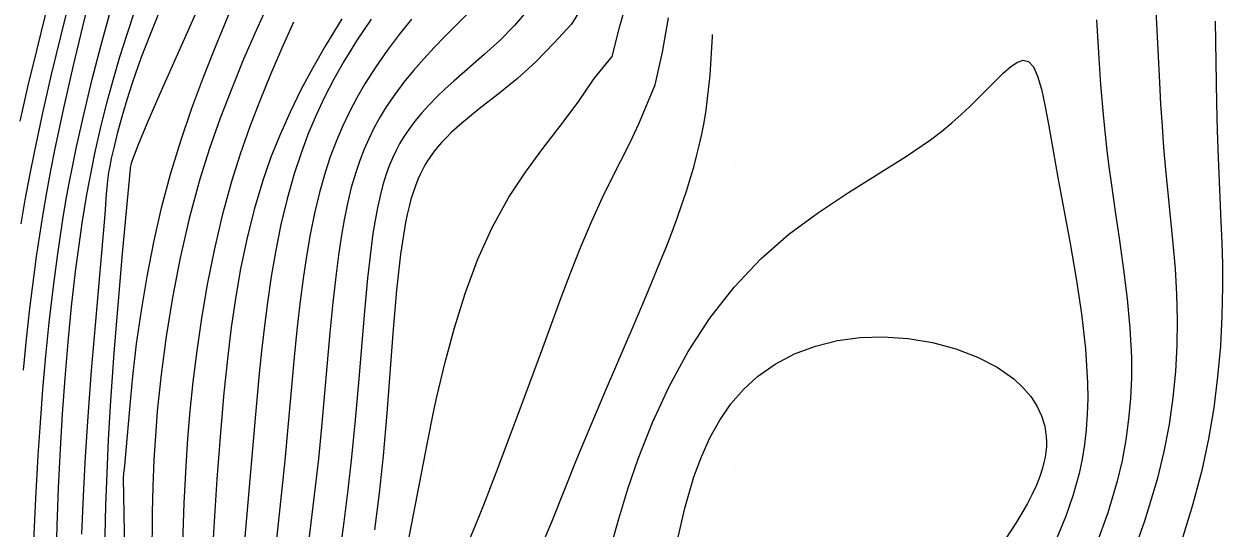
# Model space of a CAD drawing. Extents: x 2602990 to 2605851, y 618069 to 619180.
# Drawn here: x 2603546.38 to 2603586.22, y 618758.03 to 618774.78 of the extents above; entities that cross this region are included whole.
import ezdxf

# ---------------------------------------------------------------- set-up
doc = ezdxf.new("R2010")
doc.units = 0
for name, color, linetype in [('DTM Contours Major', 7, 'Continuous'), ('DTM Contours Minor', 7, 'Continuous'), ('Exist DTM QL2 LIDAR Elevation Point', 7, 'Continuous')]:
    doc.layers.add(name, color=color, linetype=linetype)

msp = doc.modelspace()

# ---------------------------------------------------------------- linework, layer by layer
at = {"layer": 'DTM Contours Major'}
for points in [[(2603554.514, 618775.493), (2603554.094, 618774.556), (2603553.682, 618773.603), (2603553.285, 618772.635), (2603552.906, 618771.648), (2603552.552, 618770.642), (2603552.227, 618769.615), (2603551.874, 618768.319), (2603551.57, 618767.004), (2603551.315, 618765.689), (2603551.106, 618764.391), (2603550.94, 618763.126), (2603550.814, 618761.912), (2603550.76, 618761.254), (2603550.699, 618760.292), (2603550.662, 618759.407), (2603550.64, 618758.543), (2603550.627, 618757.017)], [(2603582.016, 618774.917), (2603582.081, 618773.819), (2603582.157, 618772.749), (2603582.253, 618771.65), (2603582.307, 618771.109), (2603582.367, 618770.571), (2603582.432, 618770.033), (2603582.503, 618769.494), (2603582.64, 618768.542), (2603582.783, 618767.58), (2603582.922, 618766.612), (2603583.042, 618765.642), (2603583.131, 618764.673), (2603583.178, 618763.709), (2603583.179, 618763.02), (2603583.149, 618762.334), (2603583.088, 618761.649), (2603582.995, 618760.964), (2603582.868, 618760.276), (2603582.705, 618759.585), (2603582.393, 618758.531), (2603582.014, 618757.475)], [(2603563.638, 618757.558), (2603563.917, 618758.233), (2603564.766, 618760.352), (2603565.226, 618761.464), (2603565.706, 618762.593), (2603566.669, 618764.831), (2603567.125, 618765.905), (2603567.546, 618766.926), (2603567.738, 618767.406), (2603567.918, 618767.871), (2603568.087, 618768.327), (2603568.246, 618768.777), (2603568.395, 618769.223), (2603568.534, 618769.67), (2603568.636, 618770.022), (2603568.733, 618770.379), (2603568.822, 618770.743), (2603568.905, 618771.118), (2603568.979, 618771.506), (2603569.046, 618771.908), (2603569.182, 618773.078), (2603569.261, 618774.359), (2603569.262, 618774.424)]]:
    msp.add_lwpolyline(points, dxfattribs=at)
at = {"layer": 'DTM Contours Minor'}
for points in [[(2603546.259, 618771.55), (2603546.526, 618772.727), (2603546.805, 618773.897), (2603547.367, 618776.161), (2603547.891, 618778.274), (2603548.245, 618779.758), (2603548.813, 618782.237), (2603549.282, 618783.523), (2603549.849, 618785.049), (2603550.198, 618785.924), (2603550.584, 618786.801), (2603550.939, 618787.625), (2603551.336, 618788.346), (2603552.111, 618789.184), (2603552.765, 618789.774), (2603553.526, 618790.375), (2603554.407, 618790.993), (2603555.424, 618791.638), (2603556.455, 618792.253), (2603557.918, 618793.039), (2603566.266, 618797.014), (2603577.09, 618801.578), (2603588.96, 618806.19)], [(2603546.366, 618763.277), (2603546.468, 618764.302), (2603546.582, 618765.328), (2603546.708, 618766.35), (2603546.804, 618767.054), (2603546.908, 618767.758), (2603547.02, 618768.465), (2603547.143, 618769.179), (2603547.275, 618769.903), (2603547.42, 618770.641), (2603547.704, 618771.98), (2603548.016, 618773.353), (2603548.347, 618774.739), (2603549.478, 618779.341)], [(2603546.292, 618768.139), (2603546.428, 618768.937), (2603546.577, 618769.745), (2603546.739, 618770.565), (2603547.009, 618771.823), (2603547.301, 618773.093), (2603547.606, 618774.355), (2603548.579, 618778.276)], [(2603583.898, 618776.964), (2603584.108, 618772.829), (2603584.15, 618772.107), (2603584.196, 618771.386), (2603584.25, 618770.666), (2603584.312, 618769.943), (2603584.558, 618767.478), (2603584.629, 618766.642), (2603584.68, 618765.797), (2603584.703, 618764.941), (2603584.693, 618764.095), (2603584.646, 618763.235), (2603584.559, 618762.362), (2603584.429, 618761.474), (2603584.254, 618760.569), (2603584.031, 618759.645), (2603583.616, 618758.259), (2603583.118, 618756.849)], [(2603549.924, 618770), (2603549.959, 618770.148), (2603550, 618770.283), (2603550.197, 618770.804), (2603550.509, 618771.547), (2603550.908, 618772.462), (2603551.859, 618774.607), (2603552.355, 618775.738)], [(2603565.007, 618775.466), (2603564.573, 618774.775), (2603563.985, 618774.139), (2603563.406, 618773.525), (2603562.779, 618772.964), (2603562.137, 618772.445), (2603561.51, 618771.956), (2603560.931, 618771.484), (2603560.751, 618771.326), (2603560.58, 618771.168), (2603560.418, 618771.009), (2603560.265, 618770.847), (2603560.122, 618770.682), (2603559.988, 618770.512), (2603559.889, 618770.374), (2603559.795, 618770.232), (2603559.707, 618770.085), (2603559.624, 618769.933), (2603559.546, 618769.776), (2603559.473, 618769.613), (2603559.39, 618769.403), (2603559.313, 618769.182), (2603559.242, 618768.951), (2603559.177, 618768.707), (2603559.117, 618768.452), (2603559.061, 618768.183), (2603558.891, 618767.126), (2603558.757, 618765.932), (2603558.645, 618764.633), (2603558.437, 618761.851), (2603558.313, 618760.43), (2603558.18, 618759.191), (2603558.031, 618757.976)], [(2603559.056, 618757.098), (2603559.788, 618760.874), (2603559.995, 618761.883), (2603560.105, 618762.391), (2603560.375, 618763.536), (2603560.684, 618764.686), (2603561.041, 618765.826), (2603561.456, 618766.94), (2603561.938, 618768.011), (2603562.495, 618769.025), (2603563.042, 618769.852), (2603563.627, 618770.641), (2603564.221, 618771.411), (2603564.796, 618772.18), (2603565.327, 618772.967), (2603565.925, 618773.698), (2603566.182, 618774.701), (2603566.453, 618775.683)], [(2603546.714, 618757.596), (2603546.774, 618759.008), (2603546.854, 618760.443), (2603546.927, 618761.53), (2603547.012, 618762.634), (2603547.11, 618763.747), (2603547.222, 618764.861), (2603547.35, 618765.968), (2603547.493, 618767.06), (2603547.581, 618767.673), (2603547.676, 618768.281), (2603547.778, 618768.885), (2603547.887, 618769.488), (2603548.004, 618770.091), (2603548.129, 618770.698), (2603548.38, 618771.818), (2603548.653, 618772.937), (2603548.938, 618774.036), (2603549.228, 618775.096)], [(2603547.457, 618756.836), (2603547.485, 618758.102), (2603547.53, 618759.368), (2603547.592, 618760.656), (2603547.662, 618761.826), (2603547.748, 618763.015), (2603547.849, 618764.209), (2603547.966, 618765.394), (2603548.098, 618766.554), (2603548.247, 618767.676), (2603548.319, 618768.162), (2603548.394, 618768.638), (2603548.473, 618769.106), (2603548.557, 618769.567), (2603548.646, 618770.024), (2603548.74, 618770.477), (2603548.926, 618771.3), (2603549.128, 618772.111), (2603549.345, 618772.908), (2603549.573, 618773.686), (2603549.809, 618774.442), (2603550.052, 618775.174)], [(2603549.231, 618770), (2603549.294, 618770.304), (2603549.387, 618770.703), (2603549.506, 618771.177), (2603549.65, 618771.706), (2603549.815, 618772.272), (2603550, 618772.855), (2603550.279, 618773.648), (2603550.582, 618774.435), (2603550.9, 618775.212)], [(2603549.72, 618760), (2603549.747, 618760.234), (2603549.93, 618762.361), (2603550, 618763.06), (2603550.127, 618764.149), (2603550.284, 618765.262), (2603550.472, 618766.392), (2603550.695, 618767.529), (2603550.954, 618768.665), (2603551.253, 618769.791), (2603551.59, 618770.894), (2603551.961, 618771.977), (2603552.356, 618773.039), (2603552.768, 618774.076), (2603553.189, 618775.089)], [(2603561.175, 618775.172), (2603560.376, 618774.366), (2603560.017, 618773.995), (2603559.666, 618773.617), (2603559.328, 618773.233), (2603559.006, 618772.84), (2603558.703, 618772.438), (2603558.421, 618772.025), (2603558.215, 618771.687), (2603558.024, 618771.341), (2603557.848, 618770.985), (2603557.687, 618770.618), (2603557.54, 618770.238), (2603557.406, 618769.845), (2603557.26, 618769.341), (2603557.131, 618768.814), (2603557.019, 618768.264), (2603556.919, 618767.691), (2603556.831, 618767.093), (2603556.751, 618766.472), (2603556.645, 618765.519), (2603556.549, 618764.523), (2603556.27, 618761.386), (2603556.165, 618760.326), (2603556.063, 618759.396), (2603555.842, 618757.559)], [(2603563.131, 618775.258), (2603562.68, 618774.725), (2603562.19, 618774.227), (2603561.679, 618773.759), (2603560.671, 618772.88), (2603560.38, 618772.616), (2603560.104, 618772.353), (2603559.844, 618772.09), (2603559.601, 618771.823), (2603559.375, 618771.552), (2603559.167, 618771.274), (2603559.015, 618771.047), (2603558.875, 618770.813), (2603558.746, 618770.572), (2603558.628, 618770.322), (2603558.519, 618770.061), (2603558.42, 618769.789), (2603558.311, 618769.437), (2603558.213, 618769.065), (2603558.126, 618768.671), (2603558.049, 618768.255), (2603557.979, 618767.816), (2603557.915, 618767.352), (2603557.799, 618766.336), (2603557.696, 618765.235), (2603557.499, 618762.858), (2603557.392, 618761.623), (2603557.271, 618760.384), (2603557.148, 618759.3), (2603557.015, 618758.232), (2603556.596, 618755.151)], [(2603555.341, 618774.84), (2603554.951, 618773.971), (2603554.575, 618773.1), (2603554.216, 618772.224), (2603553.878, 618771.341), (2603553.564, 618770.449), (2603553.278, 618769.543), (2603552.967, 618768.408), (2603552.699, 618767.264), (2603552.472, 618766.125), (2603552.282, 618765.006), (2603552.125, 618763.922), (2603551.998, 618762.888), (2603551.899, 618761.925), (2603551.82, 618761), (2603551.758, 618760.089), (2603551.693, 618758.859), (2603551.645, 618757.545)], [(2603556.949, 618774.95), (2603556.392, 618774.041), (2603555.976, 618773.317), (2603555.586, 618772.587), (2603555.225, 618771.851), (2603554.892, 618771.106), (2603554.59, 618770.35), (2603554.32, 618769.581), (2603554.031, 618768.612), (2603553.786, 618767.629), (2603553.581, 618766.641), (2603553.41, 618765.66), (2603553.269, 618764.694), (2603553.153, 618763.753), (2603553.085, 618763.132), (2603553.024, 618762.524), (2603552.921, 618761.336), (2603552.794, 618759.649), (2603552.688, 618758.056), (2603552.627, 618756.929)], [(2603557.921, 618774.941), (2603557.458, 618774.25), (2603557.014, 618773.533), (2603556.683, 618772.946), (2603556.373, 618772.344), (2603556.085, 618771.729), (2603555.82, 618771.099), (2603555.578, 618770.454), (2603555.36, 618769.796), (2603555.124, 618768.964), (2603554.921, 618768.116), (2603554.747, 618767.257), (2603554.599, 618766.392), (2603554.472, 618765.526), (2603554.363, 618764.664), (2603554.278, 618763.91), (2603554.202, 618763.162), (2603554.066, 618761.682), (2603553.707, 618757.605)], [(2603559.256, 618774.932), (2603558.851, 618774.423), (2603558.453, 618773.896), (2603558.07, 618773.35), (2603557.71, 618772.787), (2603557.443, 618772.326), (2603557.195, 618771.854), (2603556.966, 618771.37), (2603556.755, 618770.873), (2603556.562, 618770.363), (2603556.388, 618769.839), (2603556.199, 618769.173), (2603556.034, 618768.487), (2603555.891, 618767.781), (2603555.767, 618767.059), (2603555.659, 618766.32), (2603555.563, 618765.567), (2603555.466, 618764.704), (2603555.377, 618763.828), (2603555.05, 618760.27), (2603554.887, 618758.705), (2603554.72, 618757.139)], [(2603560.596, 618756.254), (2603561.38, 618758.093), (2603561.666, 618758.803), (2603562.088, 618759.898), (2603562.907, 618762.074), (2603563.624, 618764.015), (2603564.233, 618765.685), (2603564.552, 618766.531), (2603564.885, 618767.372), (2603565.235, 618768.201), (2603565.606, 618769.01), (2603565.91, 618769.625), (2603566.526, 618770.841), (2603566.818, 618771.463), (2603567.354, 618772.751), (2603567.603, 618773.843), (2603567.802, 618774.981)], [(2603585.963, 618774.867), (2603586.009, 618772.146), (2603586.029, 618771.236), (2603586.059, 618770.33), (2603586.155, 618768.214), (2603586.183, 618767.504), (2603586.201, 618766.785), (2603586.207, 618766.056), (2603586.188, 618765.075), (2603586.135, 618764.074), (2603586.045, 618763.057), (2603585.914, 618762.027), (2603585.739, 618760.99), (2603585.516, 618759.947), (2603585.211, 618758.787), (2603584.855, 618757.632)], [(2603565.594, 618756.39), (2603566.149, 618758.342), (2603566.45, 618759.331), (2603566.787, 618760.326), (2603567.264, 618761.536), (2603567.819, 618762.731), (2603568.454, 618763.892), (2603569.172, 618765), (2603569.975, 618766.035), (2603570.864, 618766.979), (2603571.8, 618767.79), (2603572.784, 618768.515), (2603573.781, 618769.173), (2603575.674, 618770.359), (2603576.5, 618770.924), (2603576.87, 618771.206), (2603577.21, 618771.487), (2603577.523, 618771.765), (2603577.812, 618772.035), (2603578.079, 618772.296), (2603578.638, 618772.864), (2603578.918, 618773.14), (2603579.168, 618773.359), (2603579.39, 618773.507), (2603579.585, 618773.569), (2603579.755, 618773.532), (2603579.921, 618773.354), (2603580.063, 618773.042), (2603580.189, 618772.61), (2603580.307, 618772.074), (2603580.423, 618771.45), (2603580.738, 618769.679), (2603581.148, 618767.481), (2603581.349, 618766.317), (2603581.523, 618765.142), (2603581.652, 618763.982), (2603581.721, 618762.86), (2603581.727, 618762.329), (2603581.713, 618761.811), (2603581.678, 618761.305), (2603581.622, 618760.81), (2603581.543, 618760.323), (2603581.442, 618759.844), (2603581.245, 618759.13), (2603580.999, 618758.426), (2603580.709, 618757.73)], [(2603548.306, 618757.832), (2603548.356, 618759.099), (2603548.425, 618760.398), (2603548.513, 618761.74), (2603548.629, 618763.262), (2603548.756, 618764.77), (2603549.078, 618768.443), (2603549.127, 618769.127), (2603549.169, 618769.573), (2603549.204, 618769.84), (2603549.231, 618770)], [(2603549.074, 618757.3), (2603549.107, 618758.782), (2603549.145, 618759.856), (2603549.197, 618760.958), (2603549.263, 618762.094), (2603549.384, 618763.848), (2603549.52, 618765.57), (2603549.656, 618767.149), (2603549.919, 618769.962), (2603549.924, 618770)], [(2603568.092, 618757.589), (2603568.341, 618758.688), (2603568.643, 618759.729), (2603568.892, 618760.401), (2603569.177, 618761.032), (2603569.503, 618761.617), (2603569.873, 618762.153), (2603570.288, 618762.637), (2603570.752, 618763.064), (2603571.342, 618763.479), (2603571.989, 618763.816), (2603572.682, 618764.075), (2603573.411, 618764.256), (2603574.164, 618764.36), (2603574.931, 618764.387), (2603575.758, 618764.332), (2603576.57, 618764.195), (2603577.347, 618763.984), (2603578.069, 618763.707), (2603578.717, 618763.371), (2603579.272, 618762.982), (2603579.577, 618762.702), (2603579.833, 618762.404), (2603580.038, 618762.089), (2603580.194, 618761.76), (2603580.298, 618761.418), (2603580.35, 618761.064), (2603580.357, 618760.898), (2603580.353, 618760.729), (2603580.338, 618760.557), (2603580.312, 618760.383), (2603580.275, 618760.206), (2603580.228, 618760.025), (2603580.136, 618759.745), (2603580.021, 618759.455), (2603579.884, 618759.156), (2603579.724, 618758.847), (2603579.544, 618758.526), (2603579.343, 618758.192), (2603578.606, 618757.072)], [(2603549.75, 618756.635), (2603549.697, 618759.113), (2603549.691, 618759.691), (2603549.702, 618759.849), (2603549.72, 618760)]]:
    msp.add_lwpolyline(points, dxfattribs=at)
at = {"layer": 'Exist DTM QL2 LIDAR Elevation Point'}
for p, q in [((2603550, 618770), (2603550, 618770)), ((2603560, 618770), (2603560, 618770)), ((2603570, 618770), (2603570, 618770)), ((2603580, 618770), (2603580, 618770)), ((2603550, 618760), (2603550, 618760)), ((2603560, 618760), (2603560, 618760)), ((2603570, 618760), (2603570, 618760)), ((2603580, 618760), (2603580, 618760))]:
    msp.add_line(p, q, dxfattribs=at)

doc.saveas('drawing.dxf')
